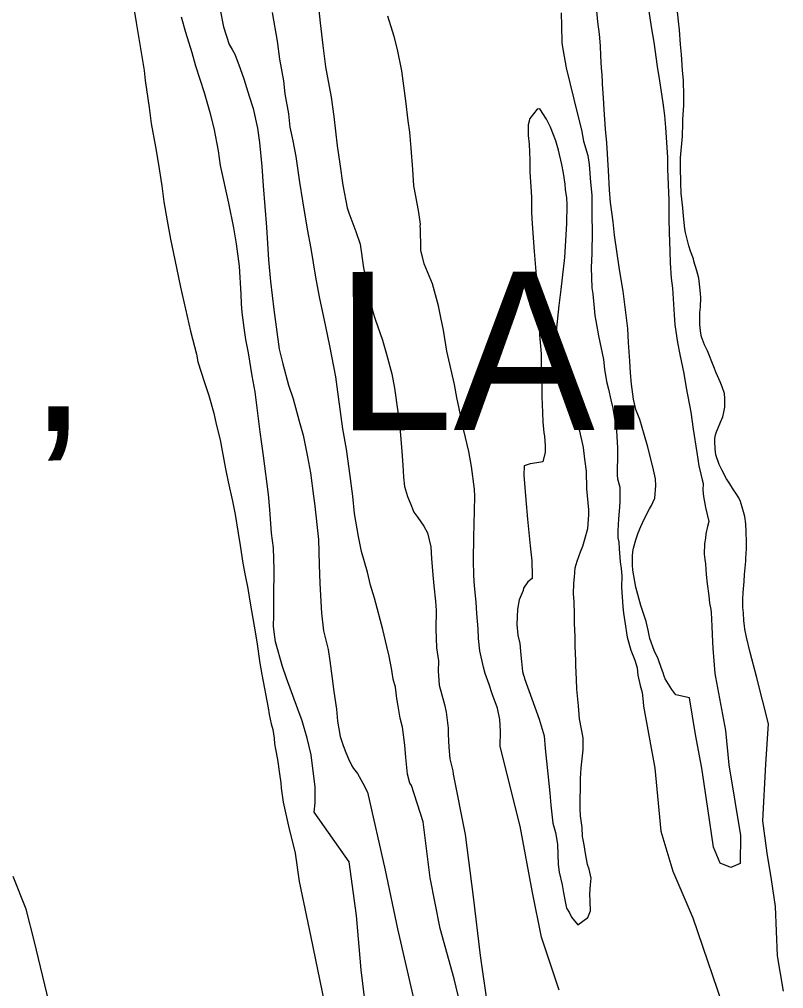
# Model space of a CAD drawing. Extents: x 3324104 to 3361979, y 612876 to 638273.
# Drawn here: x 3357649 to 3358613, y 625565 to 626789 of the extents above; entities that cross this region are included whole.
import ezdxf

# ---------------------------------------------------------------- set-up
doc = ezdxf.new("R2010")
doc.units = 0
doc.layers.add('V-SITE-VEGE', color=7, linetype='Continuous')
doc.layers.add('V-TOPO-GNAM-IDEN', color=7, linetype='Continuous')

msp = doc.modelspace()

# ---------------------------------------------------------------- linework, layer by layer
at = {"layer": 'V-SITE-VEGE'}
for points in [[(3358024, 626828.7), (3358028.5, 626784.6), (3358032.1, 626756.1), (3358035.3, 626729.3), (3358042.3, 626691), (3358046, 626666.5), (3358050.2, 626629.5), (3358053.5, 626606.6), (3358057.1, 626579.7), (3358062.7, 626550.9), (3358064.6, 626544.6)], [(3357790.3, 626821.4), (3357796.5, 626785.1), (3357806.4, 626724.3), (3357807.8, 626712), (3357812.5, 626677.7), (3357815.4, 626657.6), (3357820.9, 626628), (3357823.9, 626608.2), (3357828.6, 626579), (3357831.1, 626558.5), (3357835.5, 626534.8), (3357839.6, 626511.5), (3357847, 626475.2), (3357852.2, 626450.7), (3357864.9, 626395.4), (3357872.4, 626366.1), (3357874.3, 626356.7), (3357882.6, 626330.6), (3357888, 626314.3), (3357894.4, 626291.8), (3357897.4, 626278), (3357902.2, 626258.2), (3357904.8, 626244.4), (3357908.9, 626221.5), (3357912.6, 626205.3), (3357917.8, 626180.8), (3357921.1, 626163.8), (3357925.2, 626140.1), (3357927.4, 626124.8), (3357931, 626102.6), (3357934, 626086.9), (3357937.3, 626070.3), (3357940.2, 626051.7), (3357945.4, 626022.9), (3357948.7, 626003.2), (3357952.3, 625976.3), (3357954.9, 625961.7), (3357963, 625919.8), (3357964.1, 625911.2), (3357966.7, 625899.7), (3357968.6, 625892.2), (3357970.4, 625881.5), (3357971.1, 625874.1), (3357972.2, 625867.7), (3357974.8, 625854.3), (3357977.4, 625836.5)], [(3358383.6, 626727.3), (3358382.6, 626743.1), (3358382.3, 626755.7), (3358380.9, 626770.3), (3358378.8, 626786.1), (3358376.4, 626813.3)], [(3357901.9, 626803.1), (3357906.7, 626779.4), (3357913.6, 626757.2), (3357917.4, 626750.9), (3357920.9, 626744.9), (3357927.4, 626727.1), (3357932.3, 626714), (3357939.1, 626691.9), (3357944.1, 626676.5), (3357949.3, 626651.6), (3357951.8, 626633.4), (3357955, 626603.1), (3357956.6, 626579), (3357960.7, 626526.6), (3357963.4, 626485.2), (3357965.8, 626458), (3357970.1, 626422.8), (3357976.9, 626372.7), (3357981.4, 626354.2), (3357988.6, 626327.3), (3357994.3, 626309.9), (3358002.2, 626281.8)], [(3358442.1, 626807.8), (3358446.5, 626779.4), (3358449.8, 626760.4), (3358453.7, 626729.6), (3358457, 626711.5), (3358461, 626683.8), (3358463.2, 626667.7), (3358464.6, 626652.3), (3358466.9, 626614.8), (3358467.1, 626599.8), (3358468.6, 626560.8), (3358468.6, 626536.8), (3358469.2, 626520.2), (3358469.7, 626496.2), (3358470.3, 626481.6), (3358471.7, 626462.3), (3358473.1, 626449.7), (3358475.4, 626415.8), (3358476.4, 626403.2), (3358479.7, 626381)], [(3358487.5, 626692.6), (3358487, 626711.9), (3358486, 626724.9), (3358484.6, 626744.6), (3358483.2, 626757.2), (3358481.9, 626775.8), (3358480.8, 626786.8), (3358479, 626802.6)], [(3357859, 626772.5), (3357853.7, 626791.8)], [(3358048.2, 626337.6), (3358040.8, 626376.7), (3358035.6, 626401.1), (3358027.8, 626438.7), (3358023, 626463.5), (3358017.1, 626499.9), (3358012.7, 626524), (3358006.8, 626559.9), (3358002.8, 626583.6), (3357998.1, 626615.9), (3357994.4, 626635.7), (3357990.7, 626653), (3357988.9, 626669.6), (3357984.5, 626694.9), (3357982.7, 626711.5), (3357977.5, 626738.7), (3357974.7, 626761.6), (3357968.4, 626797.9)], [(3358136.8, 626686.3), (3358131.8, 626724.2), (3358126.2, 626751), (3358122.1, 626767.6), (3358114.1, 626792.9)], [(3358332.8, 626797.3), (3358333, 626780.4), (3358333.5, 626760.3), (3358333.9, 626756.3), (3358339.1, 626727.9), (3358348.8, 626688.4), (3358352.5, 626672.6), (3358358.2, 626649.7), (3358360.8, 626635.4), (3358366.4, 626617.3), (3358367.9, 626605.8), (3358369.6, 626583.3), (3358371.3, 626567.2), (3358371.4, 626540.4), (3358371.9, 626521.5), (3358371.6, 626493.5), (3358370.6, 626475.8), (3358371.5, 626450.2), (3358372.5, 626442.3), (3358375.3, 626415), (3358376.4, 626408.3), (3358379.8, 626389.4), (3358386.1, 626359.4), (3358387.5, 626347.5), (3358390.1, 626331.7), (3358392.3, 626322.3), (3358395.3, 626308.8), (3358397.9, 626298.2), (3358401.6, 626274.9), (3358402.7, 626269.3), (3358404, 626248), (3358403.8, 626232.7), (3358403.3, 626223.2), (3358403.2, 626213.4), (3358403.9, 626208.7), (3358406.9, 626198.4), (3358406.7, 626179.5), (3358405.8, 626168.1), (3358405.2, 626158.2)], [(3358091, 625502.6), (3358080.3, 625589.1), (3358074.5, 625657.5), (3358065.3, 625725.2), (3358020.9, 625787.9), (3358022.2, 625799.7), (3358022.1, 625819.4), (3358017, 625860.5), (3358012.2, 625881.4), (3358005.8, 625903.2), (3358000.4, 625918.2), (3357985.9, 625957.4), (3357981, 625972), (3357972.3, 626002.9), (3357971.2, 626009.6), (3357969.8, 626022.6), (3357970, 626036.8), (3357969.9, 626060), (3357970.3, 626093.9), (3357969.5, 626121.9), (3357967.3, 626140.4), (3357965, 626170), (3357963.2, 626188.9), (3357957.1, 626237.8), (3357952.8, 626268.2), (3357946.3, 626318.7), (3357942.6, 626338.9), (3357937.9, 626368.1), (3357934.9, 626384.7), (3357932.7, 626399.7), (3357930.2, 626419), (3357929.2, 626430), (3357928.9, 626441.9), (3357926.6, 626477.4), (3357923, 626505.8), (3357919.7, 626525.9), (3357913.4, 626557.1), (3357902.6, 626604.5), (3357900.1, 626623), (3357894.9, 626651.5), (3357890, 626669.7), (3357882.5, 626696.2), (3357871.8, 626729.8), (3357866.9, 626746.8), (3357859, 626772.5)], [(3358479.7, 626381), (3358482.3, 626365.7), (3358487.5, 626342), (3358490.4, 626323.8), (3358496.3, 626293), (3358499.2, 626271.7), (3358504, 626242.1), (3358506.5, 626225.5), (3358509.2, 626214.8), (3358510.6, 626207.7), (3358511.8, 626203), (3358511.7, 626194.7), (3358512.4, 626186.4), (3358514.9, 626172.6), (3358516.8, 626163.9), (3358519.1, 626155.2), (3358517.4, 626148.9), (3358515.3, 626139.5), (3358514.9, 626134), (3358513.6, 626127.3), (3358513.4, 626113.9), (3358514.1, 626107.2), (3358514.9, 626101.7), (3358515.9, 626088.3), (3358516.9, 626076.5), (3358519.1, 626061.1), (3358520.1, 626052), (3358521.6, 626043.7), (3358522, 626040.1), (3358522.6, 626031.5), (3358522.9, 626022.4), (3358523.9, 626003.1), (3358524.2, 625995.2), (3358526.5, 625962.9), (3358527.6, 625958.5), (3358540, 625891.2), (3358544.3, 625847.9), (3358552.1, 625801.9), (3358559.2, 625758.6), (3358558.6, 625723), (3358546.8, 625718.1), (3358533.5, 625723.7), (3358525.1, 625743.9), (3358517.9, 625792.7), (3358510.1, 625843.6), (3358502.3, 625886.2), (3358494.5, 625932.2), (3358477.3, 625936.3), (3358472.3, 625942.7), (3358464.2, 625956.2), (3358462.7, 625959.7), (3358461.5, 625964.1), (3358459.2, 625969.6), (3358455, 625981.5), (3358450.1, 625992.2), (3358444.7, 626007.2), (3358442.5, 626017.9), (3358439.9, 626028.6), (3358433.4, 626049.1), (3358430.8, 626058.2), (3358427, 626072.1), (3358423, 626093.4), (3358422.6, 626100.1), (3358422.8, 626111.1), (3358423.2, 626116.6), (3358424.1, 626121.3), (3358427, 626131.9), (3358429.8, 626140.6), (3358433.1, 626148.8), (3358437.5, 626157.8), (3358444.4, 626171.1), (3358446.8, 626175.4), (3358450.9, 626184.4), (3358452.3, 626200.6), (3358451.6, 626208.8), (3358448.6, 626223.9), (3358441.9, 626250.7), (3358438.1, 626263.8), (3358432, 626283.9), (3358427.1, 626296.6), (3358424.1, 626309.6), (3358421.5, 626328.6), (3358420.1, 626342.8), (3358419.5, 626357.4), (3358417.5, 626381), (3358416.9, 626398.8), (3358410.8, 626445.7), (3358406.4, 626473), (3358400.2, 626516.4), (3358398.5, 626533.3), (3358395.2, 626557.8), (3358393.9, 626573.6), (3358392.6, 626598), (3358390.3, 626633.1), (3358388.5, 626650.5), (3358387.2, 626675.3), (3358386.2, 626689.9), (3358384.9, 626707.2), (3358384.9, 626709.6), (3358384.6, 626719.5), (3358383.6, 626727.3)], [(3358613.5, 625562), (3358605.7, 625606.7), (3358603.4, 625668.8), (3358598.4, 625702.9), (3358592.8, 625736.4), (3358587.1, 625776.9), (3358591, 625848.7), (3358594.4, 625899.7), (3358579.3, 625959.1), (3358571.4, 625989.5), (3358566.5, 626008.9), (3358564.6, 626019.1), (3358564.3, 626023.1), (3358563.2, 626029.8), (3358562.9, 626039.6), (3358562.2, 626046.3), (3358562, 626057), (3358562.5, 626065.3), (3358563.8, 626079.4), (3358564.3, 626088.1), (3358565.7, 626105), (3358565.8, 626108.9), (3358566.7, 626120.4), (3358566.8, 626129), (3358566.2, 626142.4), (3358565.9, 626151.9), (3358564.4, 626161.4), (3358562.2, 626170), (3358559.2, 626180.3), (3358556.9, 626185.1), (3358553, 626191), (3358550.3, 626195), (3358545.6, 626202.6), (3358541.4, 626208.9), (3358536, 626219.6), (3358532.2, 626226.8), (3358528, 626239), (3358526.9, 626246.9), (3358526.6, 626256.4), (3358526.7, 626259.9), (3358527.5, 626264.6), (3358528.7, 626268.2), (3358530, 626271.3), (3358534, 626280.3), (3358536.8, 626287), (3358538.1, 626292.9), (3358539.4, 626299.5), (3358539.5, 626310.2), (3358538.8, 626316.5), (3358536.1, 626325.2), (3358533.5, 626331.5), (3358528.5, 626342.6), (3358525.4, 626350.5), (3358517.4, 626370.3), (3358513.6, 626377.9), (3358509.7, 626388.2), (3358508.6, 626395.3), (3358507.6, 626404.3), (3358507.8, 626418.9), (3358508.6, 626425.6), (3358508.8, 626437.8), (3358508.1, 626447.3), (3358506.3, 626462.3), (3358504.1, 626471.4), (3358500.3, 626483.6), (3358499.9, 626486.8), (3358496.1, 626496.3), (3358493.8, 626503), (3358489.7, 626520), (3358489, 626524.7), (3358487.2, 626540.5), (3358486.2, 626551.2), (3358484, 626569.3), (3358483.8, 626582.7), (3358483.3, 626602.4), (3358483.4, 626614.2), (3358485.7, 626641.4), (3358486.3, 626657.5), (3358486.4, 626663), (3358487.4, 626680.4), (3358487.5, 626692.6)], [(3358330.2, 625563.3), (3358307.7, 625630.2), (3358296.4, 625686.7), (3358280.8, 625770.4), (3358255.9, 625870.9), (3358256.1, 625890.2), (3358255.2, 625905.2), (3358252.2, 625919.4), (3358245.7, 625937.6), (3358241.9, 625949.1), (3358237, 625962.9), (3358234.7, 625971.2), (3358230.2, 625991.8), (3358228.5, 626007.2), (3358227.8, 626019.4), (3358226.1, 626038.7), (3358225.5, 626053.3), (3358223.4, 626073.8), (3358222.4, 626086.8), (3358222.2, 626106.1), (3358222.6, 626135.3), (3358222.8, 626151.4), (3358223.6, 626186.5), (3358223.3, 626195.9), (3358219.7, 626224.3), (3358216, 626243.3), (3358210, 626269.8), (3358201.1, 626311.6), (3358198.2, 626328.2), (3358192.2, 626353.5), (3358188.4, 626370.1), (3358184.4, 626396.5), (3358180.7, 626412.7), (3358177.7, 626427.3), (3358170.2, 626455), (3358159.9, 626480.4), (3358157.3, 626491), (3358156.1, 626495), (3358155.4, 626498.1), (3358155.5, 626509.2), (3358155.2, 626515.1), (3358155.3, 626524.5), (3358154.9, 626527.3), (3358155, 626530.5), (3358153.2, 626545.1), (3358149.1, 626565.6), (3358146.9, 626579), (3358145.6, 626599.5), (3358143.6, 626626.3), (3358141.9, 626646.4), (3358139.7, 626661), (3358136.8, 626686.3)], [(3358365.1, 626196.1), (3358364.6, 626218.6), (3358362.5, 626233.6), (3358361.1, 626248.6), (3358356.2, 626269.1), (3358352.4, 626281.4), (3358338.3, 626316.6), (3358330.7, 626342.3), (3358327.4, 626358.5), (3358326.3, 626370.3), (3358326.6, 626388.1), (3358327.1, 626399.5), (3358330.2, 626427.8), (3358332.8, 626447.9), (3358334.6, 626462.8), (3358337.3, 626488.4), (3358339.8, 626531.3), (3358340.1, 626555.3), (3358339.8, 626563.6), (3358338.3, 626574.3), (3358337.6, 626581), (3358335.8, 626594.8), (3358333.6, 626605.8), (3358329.5, 626624), (3358326.1, 626635.5), (3358319.2, 626652.9), (3358314.2, 626663.2), (3358305.7, 626675.9), (3358302.6, 626675.6), (3358293, 626663.9), (3358290.9, 626656), (3358291.1, 626642.6), (3358292.2, 626631.6), (3358293.1, 626611.1), (3358293.3, 626596.5), (3358294.6, 626577.6), (3358295.3, 626564.6), (3358295.4, 626545.3), (3358296, 626530.7), (3358298.7, 626496), (3358299.7, 626480.6)], [(3358064.6, 626544.6), (3358073.7, 626521.2), (3358079, 626505), (3358083.4, 626475.4), (3358087.1, 626456.4), (3358094.9, 626419.7), (3358097.9, 626410.6), (3358107.1, 626384.1), (3358112.4, 626366.3), (3358119.1, 626341.4), (3358122.5, 626323.2), (3358126.4, 626293.6), (3358129.3, 626274.3), (3358131.7, 626243.6), (3358132.7, 626226.2), (3358133.7, 626211.2), (3358135.1, 626199.4), (3358138.9, 626186.7), (3358142.3, 626178.4), (3358146.9, 626166.9), (3358152, 626160.2), (3358159.3, 626149.1), (3358163.9, 626140.7), (3358168.4, 626122.9), (3358169, 626108.4), (3358170.8, 626087.8), (3358172.2, 626073.6), (3358174.3, 626054.3), (3358174.9, 626042.5), (3358174.6, 626019.6), (3358175.5, 625995.6), (3358177.7, 625979), (3358177.5, 625965.6), (3358177.8, 625960.5), (3358178.9, 625948.3), (3358185.3, 625923.8), (3358187.5, 625914.3), (3358190, 625894.2), (3358189.9, 625886.3), (3358190.9, 625870.1), (3358192.3, 625855.5), (3358196, 625840.1), (3358196.4, 625836.2), (3358211.7, 625759.8), (3358221.7, 625680.9), (3358230.3, 625607), (3358238.8, 625548.4)], [(3358299.7, 626480.6), (3358301.1, 626465.6), (3358302.8, 626442.7), (3358303.4, 626428.2), (3358305.1, 626405.7), (3358305.3, 626390.7), (3358307.4, 626366.6), (3358307.6, 626351.3), (3358308.5, 626327.2), (3358308.3, 626312.7), (3358309.2, 626292.6), (3358309.5, 626280.7), (3358310.9, 626266.9), (3358311.6, 626262.6), (3358312.6, 626250.4), (3358312.5, 626242.5), (3358309.6, 626230.3), (3358302.1, 626229.2), (3358293.8, 626227.7), (3358285.9, 626225.1), (3358285.8, 626213.7), (3358288.1, 626182.5), (3358290.2, 626158.1), (3358293.7, 626124.1), (3358295.5, 626105.2), (3358296, 626086.3), (3358296, 626083.1), (3358290.8, 626078.9), (3358285.2, 626070.7), (3358284.8, 626067.9), (3358279.9, 626056.2), (3358277.8, 626044.4), (3358276.7, 626025.1), (3358278.1, 626011.7), (3358280.4, 626001), (3358281.8, 625986.4), (3358282.8, 625978.1), (3358283.9, 625965.5), (3358285, 625960.8), (3358286.2, 625958.8), (3358286.5, 625956.8), (3358304.8, 625905.4), (3358311.2, 625884.4), (3358312.6, 625868.6), (3358315.1, 625844.6), (3358315.8, 625836.3), (3358318.6, 625812.2), (3358319.6, 625796.8), (3358322.1, 625774), (3358325.5, 625762.5), (3358328, 625747.5), (3358328.9, 625721.9), (3358330.4, 625712.4), (3358334.1, 625696.2), (3358335.6, 625686.3), (3358338.1, 625672.9), (3358339.6, 625666.6), (3358343.1, 625661), (3358345.8, 625655.5), (3358353.6, 625645.9), (3358366.3, 625655.2), (3358369.9, 625663.4), (3358369.3, 625675.7), (3358369, 625684.7), (3358369.6, 625696.2), (3358370.5, 625704.8), (3358368.2, 625715.9), (3358365.9, 625721.8), (3358363.4, 625736), (3358361.9, 625746.7), (3358359.7, 625757.3), (3358359.4, 625768.8), (3358357.2, 625783.4), (3358356.6, 625792.4), (3358357, 625830.6), (3358358, 625844), (3358360.7, 625866.8), (3358360.4, 625881.8), (3358356, 625905.9), (3358354.6, 625922.1), (3358352.5, 625943.4), (3358351.9, 625955.6), (3358351.3, 625973.3), (3358351.4, 625979.6), (3358350.5, 625997.4), (3358350.2, 626009.2), (3358349.6, 626026.5), (3358349.4, 626037.6), (3358349.2, 626054.1), (3358348.5, 626063.6), (3358348.7, 626076.6), (3358349.6, 626084.8), (3358350.5, 626096.6), (3358353, 626104.9), (3358357.1, 626116.7), (3358359.9, 626123.7), (3358362.4, 626132.7), (3358366.5, 626146.1), (3358367.5, 626163.4), (3358367.6, 626169.7), (3358365.1, 626196.1)], [(3358215.9, 625502.3), (3358197.6, 625577.6), (3358180, 625641), (3358167.2, 625705.2), (3358158.6, 625775.7), (3358143.8, 625821.5), (3358141.9, 625824.7), (3358138.9, 625836.1), (3358136.8, 625857), (3358135.4, 625872.8), (3358132.5, 625895.3), (3358129.5, 625906.8), (3358126.9, 625921.8), (3358125.5, 625931.6), (3358123.7, 625945.8), (3358120.7, 625956.1), (3358119.2, 625967.2), (3358115.5, 625984.9), (3358112.5, 625997.2), (3358107.6, 626018.5), (3358097.1, 626058.4), (3358092.2, 626074.6), (3358088.1, 626091.2), (3358080.9, 626117.3), (3358076.8, 626135.9), (3358071.7, 626165.1), (3358069.6, 626186.8), (3358065.3, 626221.9), (3358061.6, 626246.4), (3358057.2, 626272.1), (3358051.8, 626312.3), (3358048.2, 626337.6)], [(3358002.2, 626281.8), (3358007.1, 626264), (3358012.7, 626236.8), (3358016.4, 626216.6), (3358020.3, 626187), (3358021.4, 626178), (3358026.3, 626132.2), (3358027.1, 626100.7), (3358028, 626076.6), (3358030.3, 626039.2), (3358032.8, 626017.1), (3358038.8, 625993.4), (3358040.6, 625979.2), (3358043.8, 625956.7), (3358045.6, 625940.5), (3358049.3, 625918), (3358050.3, 625903), (3358053.6, 625883.7), (3358057.4, 625872.2), (3358060.8, 625863.5), (3358064.3, 625855.2), (3358068.5, 625846.4), (3358070.8, 625843.3), (3358075.8, 625836.9), (3358082.4, 625824.6), (3358088.2, 625813.1), (3358110.7, 625714.8), (3358126.2, 625640.9), (3358146.7, 625550.9)], [(3358405.2, 626158.2), (3358404.3, 626143.3), (3358404.2, 626134.6), (3358405.3, 626129.1), (3358406, 626120.4), (3358406.3, 626114.9), (3358407.3, 626104.2), (3358408.4, 626095.5), (3358409.1, 626086.5), (3358408.9, 626071.9), (3358410.6, 626047.4), (3358411.2, 626039.2), (3358413.1, 626028.5), (3358416, 626008.8), (3358420.5, 625992.6), (3358424, 625984.2), (3358425.9, 625979.9), (3358428.5, 625970.4), (3358429.6, 625960.9), (3358432.6, 625947.9), (3358434.8, 625939.2), (3358436.3, 625927.4), (3358436.6, 625921.8), (3358450.8, 625843.5), (3358458.7, 625763.9), (3358473.5, 625713.7), (3358498.8, 625654.5), (3358542.4, 625527.6)], [(3357977.4, 625836.5), (3357978.8, 625825.1), (3357979.5, 625818.4), (3357982, 625800.6), (3357988.4, 625770.3), (3357996.9, 625736.1), (3358001.9, 625700.6), (3358016.7, 625630.1), (3358033.7, 625548.5), (3358050, 625469.7), (3358062.7, 625388.1), (3358076.9, 625312.8), (3358093.2, 625229.8), (3358105.3, 625159.4), (3358115.2, 625086.1), (3358127.3, 625019.9), (3358140.1, 624933.4), (3358146.5, 624879), (3358163.4, 624823.2), (3358180.3, 624773.7), (3358193.7, 624713.8), (3358207.9, 624636.4), (3358229.9, 624517.8)], [(3357911.6, 624544.1), (3357909.4, 624575.5), (3357917.1, 624595.1), (3357929.5, 624628.6), (3357924.5, 624665.6), (3357912.6, 624689.3), (3357883.2, 624722.7), (3357865.7, 624757.5), (3357849.5, 624813.3), (3357836, 624869.1), (3357819.1, 624926.2), (3357803.7, 624968), (3357788.9, 625014.1), (3357776.9, 625071.2), (3357766.2, 625134), (3357756.2, 625210), (3357745.6, 625263.7), (3357727.9, 625357.9), (3357715.1, 625436.7), (3357701.7, 625496.7), (3357686.2, 625548.9), (3357667.8, 625624.3), (3357657.3, 625665.4), (3357640.9, 625706.8)]]:
    msp.add_lwpolyline(points, dxfattribs=at)

# ---------------------------------------------------------------- texts
at = {"layer": 'V-TOPO-GNAM-IDEN'}
for s, p in [('PARISH,', (3356665, 626267.6)), ('LA.', (3358048.1, 626270.2))]:
    msp.add_text(s, height=200, rotation=0.0909, dxfattribs=at).set_placement(p)

doc.saveas('drawing.dxf')
